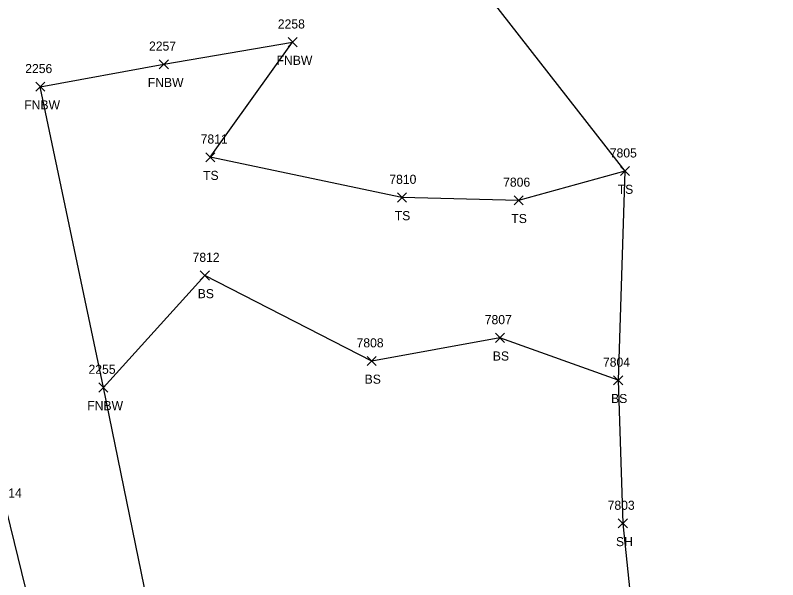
# Model space of a CAD drawing. Extents: x 1439173 to 1457902, y 641926 to 659889.
# Drawn here: x 1448550 to 1448717.8, y 644755 to 644879.2 of the extents above; entities that cross this region are included whole.
import ezdxf

# ---------------------------------------------------------------- set-up
doc = ezdxf.new("R2010")
doc.units = 0
for name, color, linetype in [('L_A', 7, 'Continuous'), ('L_I', 7, 'Continuous'), ('L_TIC', 7, 'Continuous'), ('LELB', 7, 'Continuous'), ('LFNC', 7, 'Continuous'), ('LSOGP', 7, 'Continuous')]:
    doc.layers.add(name, color=color, linetype=linetype)

msp = doc.modelspace()

# ---------------------------------------------------------------- linework, layer by layer
at = {"layer": 'L_TIC'}
for points in [[(1448610.01, 644872.25), (1448612.01, 644874.25)], [(1448612.01, 644872.25), (1448610.01, 644874.25)], [(1448581.66, 644867.38), (1448583.66, 644869.38)], [(1448583.66, 644867.38), (1448581.66, 644869.38)], [(1448554.48, 644862.44), (1448556.48, 644864.44)], [(1448556.48, 644862.44), (1448554.48, 644864.44)], [(1448591.89, 644846.93), (1448593.89, 644848.93)], [(1448593.89, 644846.93), (1448591.89, 644848.93)], [(1448683.15, 644843.87), (1448685.15, 644845.87)], [(1448685.15, 644843.87), (1448683.15, 644845.87)], [(1448634.07, 644838.07), (1448636.07, 644840.07)], [(1448636.07, 644838.07), (1448634.07, 644840.07)], [(1448659.73, 644837.44), (1448661.73, 644839.44)], [(1448661.73, 644837.44), (1448659.73, 644839.44)], [(1448590.68, 644820.91), (1448592.68, 644822.91)], [(1448592.68, 644820.91), (1448590.68, 644822.91)], [(1448655.62, 644807.19), (1448657.62, 644809.19)], [(1448657.62, 644807.19), (1448655.62, 644809.19)], [(1448627.42, 644802.09), (1448629.42, 644804.09)], [(1448629.42, 644802.09), (1448627.42, 644804.09)], [(1448681.65, 644797.84), (1448683.65, 644799.84)], [(1448683.65, 644797.84), (1448681.65, 644799.84)], [(1448568.35, 644796.27), (1448570.35, 644798.27)], [(1448570.35, 644796.27), (1448568.35, 644798.27)], [(1448682.68, 644766.35), (1448684.68, 644768.35)], [(1448684.68, 644766.35), (1448682.68, 644768.35)]]:
    msp.add_lwpolyline(points, dxfattribs=at)
at = {"layer": 'LELB'}
for points in [[(1448612.23, 644480.58), (1448600.79, 644533.41), (1448591.22, 644576.13), (1448581.75, 644626.33), (1448573.93, 644679.53), (1448559.67, 644722.69), (1448548.14, 644770.05), (1448541.74, 644807.11), (1448529.82, 644859.48), (1448520.76, 644884.54)], [(1448592.89, 644847.93), (1448611.01, 644873.25)], [(1448684.15, 644844.87), (1448660.73, 644838.44), (1448635.07, 644839.07), (1448592.89, 644847.93)], [(1448591.68, 644821.91), (1448569.35, 644797.27)], [(1448682.65, 644798.84), (1448656.62, 644808.19), (1448628.42, 644803.09), (1448591.68, 644821.91)]]:
    msp.add_lwpolyline(points, dxfattribs=at)
at = {"layer": 'LFNC'}
msp.add_lwpolyline([(1448717.77, 644561.79), (1448704.27, 644526.14), (1448691.46, 644491.51), (1448681.18, 644463.65), (1448649.84, 644461.38), (1448636.99, 644514.92), (1448618.52, 644590.97), (1448607.52, 644636.7), (1448600.05, 644667.06), (1448579.62, 644747.06), (1448569.35, 644797.27), (1448555.48, 644863.44), (1448582.66, 644868.38), (1448611.01, 644873.25)], dxfattribs=at)
at = {"layer": 'LSOGP'}
msp.add_lwpolyline([(1448560.06, 645236.66), (1448562.93, 645207.1), (1448577.72, 645175.79), (1448583.25, 645141.04), (1448582.06, 645129.63), (1448606.61, 645080.31), (1448617.88, 645046.19), (1448629.35, 645002.38), (1448628.52, 644979.22), (1448632.94, 644935.46), (1448636.57, 644922.64), (1448639.95, 644901.51), (1448684.15, 644844.88), (1448682.65, 644798.84), (1448683.68, 644767.35), (1448686.54, 644739.65)], dxfattribs=at)

# ---------------------------------------------------------------- texts
at = {"layer": 'L_A'}
for s, p in [('FNBW', (1448607.48, 644868.25)), ('FNBW', (1448579.13, 644863.38)), ('FNBW', (1448551.95, 644858.44)), ('TS', (1448591.3, 644842.93)), ('TS', (1448682.55, 644839.87)), ('TS', (1448633.48, 644834.07)), ('TS', (1448659.14, 644833.44)), ('BS', (1448590.12, 644816.91)), ('BS', (1448655.07, 644803.19)), ('BS', (1448626.86, 644798.09)), ('BS', (1448681.09, 644793.84)), ('FNBW', (1448565.82, 644792.27)), ('SH', (1448682.17, 644762.35))]:
    msp.add_text(s, height=2, dxfattribs=at).set_placement(p)
at = {"layer": 'L_I'}
for s, p in [('2258', (1448607.75, 644876.25)), ('2257', (1448579.4, 644871.38)), ('2256', (1448552.16, 644866.44)), ('7811', (1448590.77, 644850.93)), ('7805', (1448680.81, 644847.87)), ('7810', (1448632.29, 644842.07)), ('7806', (1448657.34, 644841.44)), ('7812', (1448588.99, 644824.91)), ('7807', (1448653.29, 644811.19)), ('7808', (1448625.08, 644806.09)), ('7804', (1448679.31, 644801.84)), ('2255', (1448566.09, 644800.27)), ('7914', (1448545.45, 644773.05)), ('7803', (1448680.34, 644770.35))]:
    msp.add_text(s, height=2, dxfattribs=at).set_placement(p)

doc.saveas('drawing.dxf')
